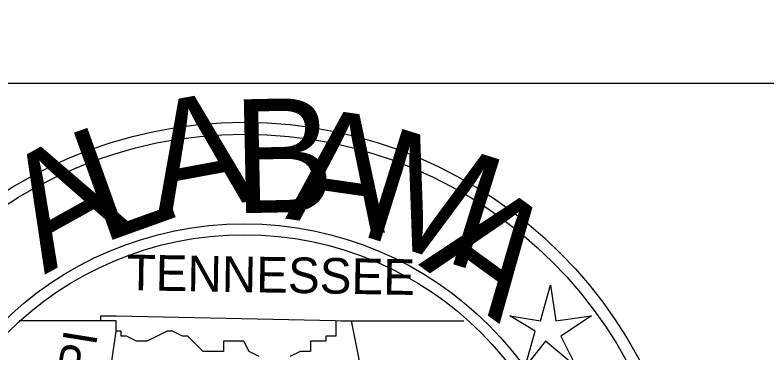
# Model space of a CAD drawing. Extents: x -12822 to 16384, y -6351 to 1913.
# Drawn here: x 65.86 to 104.51, y -1788.26 to -1770.9 of the extents above; entities that cross this region are included whole.
import ezdxf

# ---------------------------------------------------------------- set-up
doc = ezdxf.new("R2010")
doc.units = 0
doc.layers.add('great seal', color=7, linetype='Continuous')
doc.layers.add('SHT-BDR', color=7, linetype='Continuous')

msp = doc.modelspace()

# ---------------------------------------------------------------- linework, layer by layer
at = {"layer": 'great seal'}
for p, q in [((71.058, -1786.612), (66.066, -1786.612)), ((71.058, -1786.612), (66.066, -1786.612)), ((71.058, -1786.612), (66.066, -1786.612)), ((82.62, -1786.612), (88.926, -1786.612)), ((82.62, -1786.612), (88.926, -1786.612)), ((82.62, -1786.612), (88.926, -1786.612))]:
    msp.add_line(p, q, dxfattribs=at)
msp.add_lwpolyline([(93.393, -1784.773), (93.656, -1786.612), (95.495, -1786.35), (93.919, -1787.401), (94.707, -1788.977), (93.13, -1787.664), (92.079, -1788.977), (92.605, -1787.138), (91.291, -1786.35), (92.868, -1786.612)], close=True, dxfattribs=at)
msp.add_lwpolyline([(93.393, -1784.773), (93.656, -1786.612), (95.495, -1786.35), (93.919, -1787.401), (94.707, -1788.977), (93.13, -1787.664), (92.079, -1788.977), (92.605, -1787.138), (91.291, -1786.35), (92.868, -1786.612)], close=True, dxfattribs=at)
msp.add_lwpolyline([(93.393, -1784.773), (93.656, -1786.612), (95.495, -1786.35), (93.919, -1787.401), (94.707, -1788.977), (93.13, -1787.664), (92.079, -1788.977), (92.605, -1787.138), (91.291, -1786.35), (92.868, -1786.612)], close=True, dxfattribs=at)
for points in [[(68.693, -1803.429), (71.058, -1787.138), (71.058, -1786.612), (71.058, -1786.612), (71.058, -1786.612), (70.27, -1786.612), (70.27, -1786.35), (71.058, -1786.35), (83.145, -1786.612), (85.51, -1798.437)], [(68.693, -1803.429), (71.058, -1787.138), (71.058, -1786.612), (71.058, -1786.612), (71.058, -1786.612), (70.27, -1786.612), (70.27, -1786.35), (71.058, -1786.35), (83.145, -1786.612), (85.51, -1798.437)], [(68.693, -1803.429), (71.058, -1787.138), (71.058, -1786.612), (71.058, -1786.612), (71.058, -1786.612), (70.27, -1786.612), (70.27, -1786.35), (71.058, -1786.35), (83.145, -1786.612), (85.51, -1798.437)], [(78.416, -1788.452), (77.89, -1788.189), (77.627, -1787.664), (77.627, -1787.664), (77.102, -1787.664), (76.576, -1787.664), (76.576, -1788.189), (75.525, -1788.189), (75, -1787.664), (74.737, -1787.401), (74.474, -1787.401), (73.949, -1787.138), (73.686, -1787.138), (73.16, -1787.401), (73.16, -1787.401), (72.635, -1787.664), (72.372, -1787.664), (72.109, -1787.664), (71.584, -1787.401), (71.584, -1787.401), (71.584, -1787.401), (71.321, -1787.401), (71.321, -1787.401), (71.321, -1787.401), (71.321, -1787.138), (71.058, -1787.138), (71.058, -1786.612), (71.058, -1786.612), (71.058, -1786.612)], [(78.416, -1788.452), (77.89, -1788.189), (77.627, -1787.664), (77.627, -1787.664), (77.102, -1787.664), (76.576, -1787.664), (76.576, -1788.189), (75.525, -1788.189), (75, -1787.664), (74.737, -1787.401), (74.474, -1787.401), (73.949, -1787.138), (73.686, -1787.138), (73.16, -1787.401), (73.16, -1787.401), (72.635, -1787.664), (72.372, -1787.664), (72.109, -1787.664), (71.584, -1787.401), (71.584, -1787.401), (71.584, -1787.401), (71.321, -1787.401), (71.321, -1787.401), (71.321, -1787.401), (71.321, -1787.138), (71.058, -1787.138), (71.058, -1786.612), (71.058, -1786.612), (71.058, -1786.612)], [(78.416, -1788.452), (77.89, -1788.189), (77.627, -1787.664), (77.627, -1787.664), (77.102, -1787.664), (76.576, -1787.664), (76.576, -1788.189), (75.525, -1788.189), (75, -1787.664), (74.737, -1787.401), (74.474, -1787.401), (73.949, -1787.138), (73.686, -1787.138), (73.16, -1787.401), (73.16, -1787.401), (72.635, -1787.664), (72.372, -1787.664), (72.109, -1787.664), (71.584, -1787.401), (71.584, -1787.401), (71.584, -1787.401), (71.321, -1787.401), (71.321, -1787.401), (71.321, -1787.401), (71.321, -1787.138), (71.058, -1787.138), (71.058, -1786.612), (71.058, -1786.612), (71.058, -1786.612)], [(82.357, -1786.612), (82.357, -1786.612), (82.357, -1786.612), (82.357, -1787.138), (82.357, -1787.401), (82.357, -1787.401), (81.832, -1787.401), (81.832, -1787.401), (81.832, -1787.664), (81.043, -1787.664), (81.043, -1788.189), (80.518, -1788.189), (79.992, -1788.452)], [(82.357, -1786.612), (82.357, -1786.612), (82.357, -1786.612), (82.357, -1787.138), (82.357, -1787.401), (82.357, -1787.401), (81.832, -1787.401), (81.832, -1787.401), (81.832, -1787.664), (81.043, -1787.664), (81.043, -1788.189), (80.518, -1788.189), (79.992, -1788.452)], [(82.357, -1786.612), (82.357, -1786.612), (82.357, -1786.612), (82.357, -1787.138), (82.357, -1787.401), (82.357, -1787.401), (81.832, -1787.401), (81.832, -1787.401), (81.832, -1787.664), (81.043, -1787.664), (81.043, -1788.189), (80.518, -1788.189), (79.992, -1788.452)]]:
    msp.add_lwpolyline(points, dxfattribs=at)
for radius in [22.994, 22.994, 22.994, 22.389, 22.389, 22.389, 17.779, 17.779, 17.779, 17.222, 17.222, 17.222]:
    msp.add_circle((77.645, -1799.409), radius, dxfattribs=at)
at = {"layer": 'SHT-BDR'}
msp.add_lwpolyline([(-725.039, -1774.403), (774.961, -1774.403), (774.961, -824.403), (-725.039, -824.403)], close=True, dxfattribs=at)

# ---------------------------------------------------------------- texts
at = {"layer": 'great seal'}
for s, height, rotation, p in [('A', 5.851, 10.4972, (73.16, -1781.357)), ('A', 5.851, 10.4972, (73.16, -1781.357)), ('A', 5.851, 10.4972, (73.16, -1781.357)), ('B', 5.848, 1.1955, (77.102, -1781.094)), ('B', 5.848, 1.1955, (77.102, -1781.094)), ('B', 5.848, 1.1955, (77.102, -1781.094)), ('A', 5.848, 351.8938, (79.729, -1781.357)), ('A', 5.848, 351.8938, (79.729, -1781.357)), ('A', 5.848, 351.8938, (79.729, -1781.357)), ('L', 5.851, 19.7988, (70.27, -1782.671)), ('L', 5.851, 19.7988, (70.27, -1782.671)), ('L', 5.851, 19.7988, (70.27, -1782.671)), ('M', 5.851, 342.5921, (83.408, -1782.145)), ('A', 5.851, 29.1005, (67.38, -1784.248)), ('A', 5.851, 29.1005, (67.38, -1784.248)), ('A', 5.851, 29.1005, (67.38, -1784.248)), ('A', 5.848, 323.9887, (86.561, -1783.722)), ('A', 5.848, 323.9887, (86.561, -1783.722)), ('A', 5.848, 323.9887, (86.561, -1783.722)), ('TENNESSEE', 1.8304, 359.041, (71.584, -1785.036)), ('TENNESSEE', 1.8304, 359.041, (71.584, -1785.036)), ('TENNESSEE', 1.8304, 359.041, (71.584, -1785.036)), ('MISSISSIPPI', 1.75474, 80.8531, (67.905, -1801.064)), ('MISSISSIPPI', 1.75474, 80.8531, (67.905, -1801.064)), ('MISSISSIPPI', 1.75474, 80.8531, (67.905, -1801.064))]:
    msp.add_text(s, height=height, rotation=rotation, dxfattribs=at).set_placement(p)

doc.saveas('drawing.dxf')
